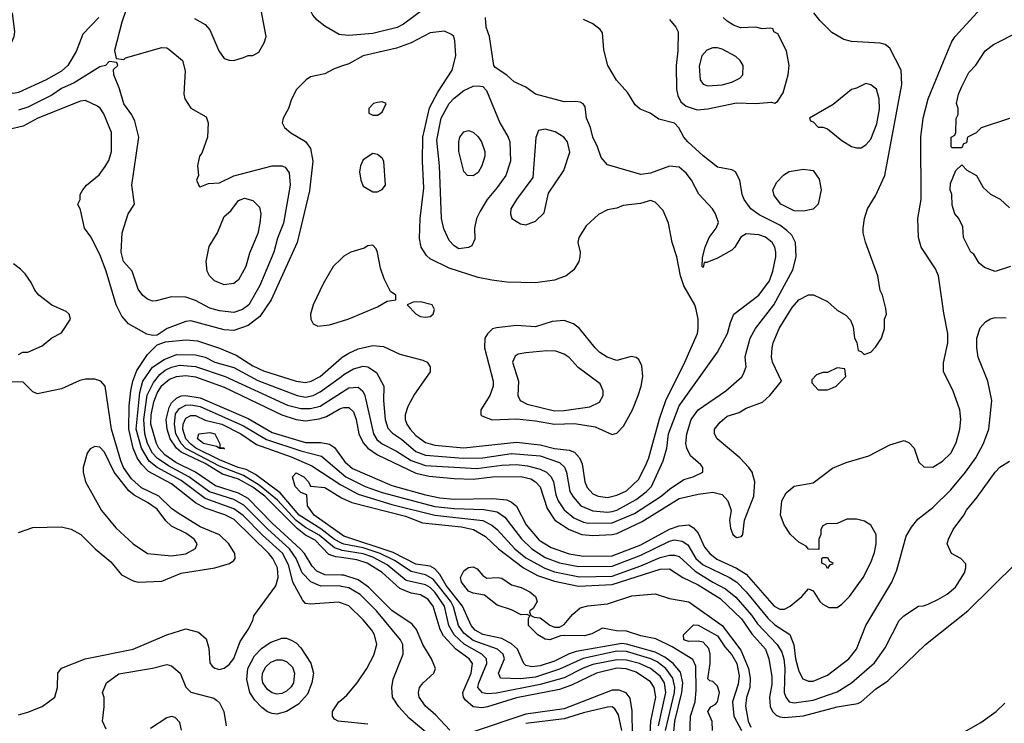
# Model space of a CAD drawing. Header units: inches. Extents: x 1793402 to 1900366, y 320852 to 470679.
# Tile 581 of 604: x 1868656 to 1872768, y 445741 to 448681. Entities that reach past the tile are written whole.
import ezdxf

# ---------------------------------------------------------------- set-up
doc = ezdxf.new("R2010")
doc.units = ezdxf.units.IN
doc.header["$MEASUREMENT"] = 0
doc.layers.add('B8464', color=7, linetype='Continuous')
doc.layers.add('B8474', color=7, linetype='Continuous')

msp = doc.modelspace()

# ---------------------------------------------------------------- linework, layer by layer
at = {"layer": 'B8464', "color": 4}
for points, elevation in [([(1870000, 448618.1), (1869990, 448619.3), (1869930, 448653.2), (1869898.6, 448678.6), (1869880.2, 448700.2), (1869864, 448730), (1869864, 448750), (1869876, 448790), (1869916.2, 448850), (1869945.6, 448910), (1869996.6, 448983.4), (1870000, 448987)], 332), ([(1869114.2, 448765.8), (1869082, 448670), (1869052, 448552), (1869058, 448518), (1869090, 448514), (1869098, 448522), (1869250, 448564), (1869270, 448562.8), (1869278, 448558), (1869336, 448510), (1869347.1, 448467.1), (1869341, 448370), (1869344.7, 448350), (1869370, 448311.3), (1869434.4, 448274.4), (1869442.8, 448250), (1869440.7, 448190), (1869416.3, 448123.7), (1869406.8, 448110), (1869398, 448070), (1869402, 448030), (1869394, 448010), (1869404.7, 447984.7), (1869410, 447982), (1869444, 447996), (1869490, 447999.1), (1869550, 448028), (1869710, 448070.5), (1869750, 448070.5), (1869764.9, 448064.9), (1869781.1, 448041.1), (1869785.5, 447990), (1869757.6, 447830), (1869731.9, 447768.1), (1869716.4, 447710), (1869658.4, 447570), (1869612.7, 447490), (1869586, 447470), (1869550, 447457), (1869490, 447464.2), (1869450, 447475.6), (1869390, 447507), (1869350, 447520.9), (1869290, 447522.7), (1869225.6, 447505.6), (1869210, 447505.2), (1869190, 447513.2), (1869170, 447529), (1869150, 447555.3), (1869125.2, 447630), (1869089.3, 447670), (1869079.3, 447710), (1869084, 447790), (1869108.7, 447870), (1869135.3, 447910), (1869124, 447990), (1869152.7, 448190), (1869136.5, 448256.5), (1869123.7, 448283.7), (1869090, 448328.7), (1869072.5, 448392.5), (1869048.7, 448450), (1869048, 448472), (1869066, 448490), (1869062, 448502), (1869030, 448506), (1869014, 448490), (1868990, 448484), (1868882.6, 448417.4), (1868830, 448393.3), (1868790, 448365.6), (1868690, 448315.1), (1868650, 448303)], 332), ([(1869385.2, 448685.2), (1869430, 448661), (1869450, 448638), (1869486.8, 448550), (1869510, 448518), (1869530, 448511), (1869550, 448510.8), (1869590, 448522.8), (1869610, 448530.7), (1869630, 448531), (1869655.1, 448544.9), (1869676.5, 448583.5), (1869685.2, 448610), (1869659.3, 448750)], 336), ([(1868986.8, 448690), (1868919.1, 448620.9), (1868891.7, 448548.3), (1868857.1, 448490), (1868830, 448465.6), (1868766.8, 448430), (1868650, 448376), (1868630, 448372.3), (1868583, 448383), (1868570, 448393.2), (1868559.5, 448410), (1868561.6, 448450), (1868632.3, 448610), (1868635.1, 448630), (1868625.2, 448710)], 328), ([(1870000, 448486.1), (1869966.2, 448473.8), (1869930, 448454), (1869870, 448442), (1869852, 448430), (1869811.1, 448388.9), (1869790.9, 448349.1), (1869778.8, 448310), (1869756, 448270), (1869751.3, 448250), (1869762, 448230), (1869787.5, 448207.5), (1869850, 448171.3), (1869870, 448142), (1869880.5, 448090), (1869865.8, 447965.8), (1869814.4, 447750), (1869706, 447510), (1869658.9, 447441.1), (1869610, 447403), (1869550, 447382.4), (1869510, 447385.1), (1869370, 447422), (1869350, 447419.5), (1869272, 447390), (1869230, 447362), (1869210, 447361.2), (1869187.2, 447367.2), (1869109.6, 447409.6), (1869082, 447442), (1869058.4, 447490), (1869016.9, 447630), (1868990, 447699), (1868953.4, 447773.4), (1868926, 447810), (1868910, 447886), (1868898, 447910), (1868908, 447930), (1868908.7, 447950), (1868919, 447970), (1868934, 447990), (1868987.2, 448032.8), (1869013.3, 448066.7), (1869027.7, 448092.3), (1869039.5, 448130), (1869039.5, 448210), (1869007.5, 448287.5), (1868991.5, 448311.5), (1868980.1, 448320.1), (1868930, 448343.7), (1868910, 448340.7), (1868730.8, 448270), (1868670, 448235.6), (1868610, 448222)], 336), ([(1870000, 447683.2), (1869964.9, 447650), (1869922.8, 447577.2), (1869880.7, 447490), (1869870.8, 447450), (1869871, 447430), (1869882, 447410), (1869900.7, 447400.7), (1869950, 447405.5), (1870000, 447421.1)], 344), ([(1868650, 447282), (1868668.9, 447291.1), (1868690, 447292), (1868750, 447318), (1868790, 447351.3), (1868830, 447372), (1868868, 447430), (1868862, 447450), (1868850, 447462), (1868790, 447488), (1868735.3, 447530), (1868719, 447550), (1868703.2, 447583.2), (1868678.9, 447618.9), (1868658.9, 447638.9), (1868630, 447661.2)], 344), ([(1868650, 445776), (1868690, 445786.8), (1868750, 445811.3), (1868802, 445850), (1868814, 445890), (1868815.3, 445950), (1868830, 445971), (1868929.6, 446010.4), (1869130, 446050.5), (1869270, 446110.6), (1869350, 446134.8), (1869402, 446122), (1869434, 446094), (1869445.4, 446054.6), (1869450, 445994), (1869459.8, 445979.8), (1869470, 445971.3), (1869490, 445966), (1869510, 445971.3), (1869530, 445986), (1869550, 446011.3), (1869577, 446083), (1869610, 446132), (1869629, 446170), (1869633.2, 446190), (1869725.1, 446314.9), (1869735.8, 446350), (1869732.6, 446390), (1869713, 446430), (1869696.3, 446450), (1869551.8, 446591.8), (1869512, 446612), (1869430, 446640.3), (1869390, 446662), (1869290, 446741.8), (1869193.1, 446793.1), (1869163.8, 446823.8), (1869146.6, 446850), (1869129.8, 446890), (1869111.4, 446970), (1869112.7, 447067.3), (1869119.3, 447130), (1869127.6, 447170), (1869144.9, 447215.1), (1869190, 447282), (1869230, 447322.8), (1869265.2, 447334.8), (1869350, 447342.4), (1869398.3, 447338.3), (1869490, 447308.4), (1869559.2, 447279.2), (1869630, 447234.9), (1869673.5, 447213.5), (1869810, 447170.3), (1869850, 447165.3), (1869873.2, 447170), (1869910, 447190.3), (1870000, 447268.3)], 336), ([(1870000, 446242.3), (1869986.8, 446246.8), (1869870, 446238), (1869850, 446241.2), (1869836.2, 446256.2), (1869796.3, 446330), (1869779.3, 446399.3), (1869754.2, 446450), (1869670, 446526.2), (1869588.5, 446608.5), (1869550, 446637.2), (1869430, 446680.3), (1869330, 446754.6), (1869229.9, 446809.9), (1869196.7, 446836.7), (1869164.8, 446890), (1869142.6, 446970), (1869157, 447123), (1869169.8, 447170), (1869210.6, 447229.4), (1869258.5, 447261.5), (1869310, 447282), (1869390, 447280.9), (1869430, 447270.3), (1869470.8, 447250), (1869550, 447227.6), (1869650, 447173.8), (1869814.8, 447110), (1869850, 447103.6), (1869881.2, 447110), (1869910, 447125.3), (1870000, 447190.4)], 332), ([(1870000, 446312.7), (1869990, 446314.8), (1869913.4, 446313.4), (1869871.8, 446331.8), (1869835.8, 446370), (1869810.9, 446430), (1869783.1, 446470), (1869691.6, 446551.6), (1869592.3, 446652.3), (1869550, 446675.3), (1869448.1, 446708.1), (1869362.6, 446770), (1869277.1, 446817.1), (1869229.3, 446849.3), (1869209.8, 446870), (1869189.8, 446910), (1869177.7, 446950), (1869174.1, 447010), (1869188.6, 447111.4), (1869214.7, 447165.3), (1869241.4, 447198.6), (1869263.9, 447216.1), (1869290, 447229.1), (1869323, 447237), (1869390, 447231.4), (1869514, 447190), (1869774, 447070), (1869830, 447056.1), (1869870, 447056.1), (1869910, 447066.5), (1870000, 447123.1)], 328), ([(1868650, 446538), (1868710, 446558.8), (1868830, 446561), (1868870, 446551.3), (1868911.3, 446530), (1868971.3, 446470), (1869035.9, 446415.9), (1869081.4, 446361.4), (1869130, 446336), (1869150, 446330.8), (1869250, 446334), (1869330, 446368.2), (1869470, 446390.4), (1869531.7, 446408.3), (1869550, 446421), (1869556, 446430), (1869554.5, 446450), (1869529.6, 446490), (1869490, 446528), (1869410, 446561), (1869318.2, 446618.2), (1869290, 446638), (1869236.3, 446690), (1869164.9, 446724.9), (1869122, 446762), (1869089.2, 446809.2), (1869077.6, 446837.6), (1869039.2, 446970), (1869012, 447150), (1868994, 447170), (1868970, 447179.3), (1868930, 447179.3), (1868906.2, 447173.8), (1868830, 447139), (1868730, 447118), (1868710, 447126), (1868670, 447166), (1868612.7, 447167.3)], 344), ([(1870000, 446360), (1869930, 446361.5), (1869896.6, 446376.6), (1869876.8, 446396.8), (1869845.1, 446450), (1869827.6, 446470), (1869710, 446577.2), (1869610, 446679.8), (1869570, 446702.3), (1869472.8, 446732.8), (1869389.9, 446789.9), (1869308.4, 446830), (1869262.5, 446862.5), (1869237.2, 446890), (1869227, 446910), (1869203.9, 446990), (1869204.1, 447030), (1869215.8, 447084.2), (1869230, 447120.4), (1869250, 447152.9), (1869281.2, 447178.8), (1869310, 447190.2), (1869350, 447194.4), (1869390, 447188.1), (1869510, 447145.5), (1869750, 447030.2), (1869810, 447010.2), (1869850, 447005.2), (1869906.5, 447013.5), (1869936.6, 447023.4), (1869990, 447053.7), (1870000, 447057)], 324), ([(1870000, 446432.9), (1869976.1, 446436.1), (1869946.5, 446446.5), (1869890, 446505.6), (1869850, 446527.4), (1869814.5, 446554.5), (1869678.9, 446690), (1869630, 446727.8), (1869570, 446760.2), (1869502.3, 446782.3), (1869430, 446826.6), (1869330, 446873.2), (1869310.9, 446890.9), (1869284.5, 446930), (1869272.2, 446970), (1869268.1, 447010), (1869279.6, 447060.5), (1869290, 447080.3), (1869310, 447099.6), (1869330, 447109.1), (1869349.8, 447110.2), (1869410, 447100.2), (1869610, 447014.2), (1869710, 446956.2), (1869850, 446914.4), (1869913.7, 446913.7), (1869950, 446906.7), (1869970, 446893), (1870000, 446852.5)], 316), ([(1870000, 446463.9), (1869970, 446474.2), (1869907, 446527), (1869850, 446558.3), (1869810, 446588.4), (1869732.7, 446672.7), (1869656.1, 446736.1), (1869590, 446776.3), (1869490, 446815.5), (1869350, 446889.1), (1869329.8, 446910), (1869308.2, 446950), (1869301.8, 446990), (1869306.5, 447033.5), (1869323.5, 447056.5), (1869349.8, 447070.2), (1869370, 447072), (1869410, 447064.7), (1869590, 446983.8), (1869687, 446927), (1869830, 446878.8), (1869916.5, 446856.5), (1870000, 446785.6)], 312), ([(1870000, 446493.8), (1869970, 446508.2), (1869913.3, 446553.3), (1869823.5, 446610), (1869743.7, 446703.7), (1869640.5, 446780.5), (1869601.5, 446801.5), (1869567.8, 446810), (1869490, 446841.2), (1869391.1, 446890), (1869370, 446906.5), (1869349.8, 446930), (1869337.4, 446970), (1869338.7, 446990), (1869350, 447015.8), (1869370, 447027.2), (1869390, 447027.2), (1869430, 447007), (1869500.4, 446990), (1869579.3, 446950), (1869645.2, 446905.2), (1869790, 446854.2), (1869876.4, 446816.4), (1869997.3, 446737.3), (1870000, 446735.8)], 308), ([(1869509.1, 446889), (1869510, 446886)], 304), ([(1870000, 446529.5), (1869885.6, 446610), (1869857.2, 446650), (1869855.3, 446695.3), (1869830, 446705.2), (1869805.6, 446730), (1869795.1, 446770), (1869810, 446787.3), (1869842, 446770), (1869862, 446750), (1869870, 446731.3), (1869930, 446726), (1870000, 446682.8)], 304), ([(1869016.4, 445716.4), (1869002, 445750), (1869008.7, 445810), (1869008.4, 445848.4), (1869002, 445870), (1869018, 445910), (1869070, 445946.8), (1869210, 445970.7), (1869270, 445986.8), (1869290, 445981), (1869326, 445950), (1869350, 445892), (1869370, 445871.3), (1869465.8, 445845.8), (1869478, 445838), (1869490, 445826), (1869507.7, 445790), (1869518, 445730)], 332), ([(1870000, 445748.6), (1869986, 445750), (1869970, 445758), (1869962, 445770), (1869962, 445790), (1869974, 445810), (1869989.2, 445830), (1870000, 445839.2)], 332), ([(1869332.1, 445712.1), (1869324.7, 445744.7), (1869304.7, 445764.7), (1869290, 445769), (1869270, 445764), (1869201.4, 445718.6)], 332)]:
    msp.add_lwpolyline(points, dxfattribs=dict(at, elevation=elevation))
for points, elevation in [([(1869510, 447573.2), (1869469.5, 447589.5), (1869449, 447610), (1869439, 447630), (1869434, 447670), (1869447.5, 447732.5), (1869481.2, 447790), (1869510, 447858), (1869537.5, 447882.5), (1869570, 447924.7), (1869594.4, 447934.4), (1869630, 447924.7), (1869657.3, 447897.3), (1869662.8, 447870), (1869659.1, 447830), (1869650, 447788), (1869615.2, 447704.8), (1869600.7, 447650), (1869570, 447594), (1869550, 447579)], 328), ([(1869509.1, 446889), (1869491, 446889), (1869477.2, 446897.2), (1869422.7, 446910), (1869398.4, 446930), (1869404, 446950), (1869450, 446955.6), (1869470.2, 446950.2), (1869491.6, 446908.4), (1869491.6, 446891.6), (1869508.4, 446891.6)], 304), ([(1868970, 446898), (1868950, 446888), (1868938, 446870), (1868921, 446810), (1868921, 446790), (1868931, 446750), (1868997.3, 446630), (1869057.7, 446557.7), (1869130, 446490.7), (1869190, 446450.6), (1869290, 446440.5), (1869350, 446448.2), (1869389.4, 446470.6), (1869397.2, 446490), (1869383.7, 446510), (1869350, 446535.6), (1869290, 446565.1), (1869266.6, 446586.6), (1869230, 446635.1), (1869190, 446663.5), (1869133.4, 446693.4), (1869111.5, 446711.5), (1869049.6, 446790), (1869010, 446874), (1868990, 446894)], 348), ([(1869730, 445779.3), (1869710, 445781.2), (1869690, 445789.2), (1869666.5, 445806.5), (1869637.7, 445837.7), (1869616.2, 445870), (1869604.4, 445924.4), (1869608, 445970), (1869636.8, 446023.2), (1869666.1, 446053.9), (1869701.5, 446078.6), (1869750, 446096.3), (1869770, 446096.3), (1869790, 446088), (1869810, 446076.3), (1869830, 446056.3), (1869871.7, 445991.7), (1869882.4, 445950), (1869876.4, 445910), (1869857.7, 445862.3), (1869819.9, 445820.1), (1869770, 445789.5)], 332), ([(1869730, 445862.9), (1869710, 445867.6), (1869690, 445882), (1869671.8, 445910), (1869668.3, 445928.3), (1869669.8, 445950.2), (1869683.3, 445976.7), (1869704.2, 445995.8), (1869730, 446005.5), (1869750, 446005.5), (1869770, 445999.1), (1869794.6, 445974.6), (1869803, 445950), (1869799.3, 445910), (1869790, 445893.2), (1869770, 445874.5), (1869750, 445865.1)], 328)]:
    msp.add_lwpolyline(points, close=True, dxfattribs=dict(at, elevation=elevation))
at = {"layer": 'B8474', "color": 4}
for points, elevation in [([(1870350.8, 448730), (1870258.3, 448661.7), (1870231.7, 448648.3), (1870130, 448623), (1870030, 448614.5), (1870000, 448618.1)], 332), ([(1870000, 446852.5), (1870013.8, 446833.8), (1870046.1, 446806.1), (1870210, 446734.7), (1870350, 446695), (1870410, 446683.5), (1870470, 446677.2), (1870630, 446680.2), (1870690, 446674.6), (1870710, 446664.9), (1870730, 446648), (1870770.3, 446570), (1870825.9, 446505.9), (1870875.1, 446475.1), (1870951.2, 446448.8), (1871010, 446439.1), (1871130, 446440.2), (1871250, 446485.8), (1871370, 446551.6), (1871410, 446566), (1871450, 446570.3), (1871470, 446558), (1871490, 446535.5), (1871516.5, 446476.5), (1871537.6, 446450), (1871567, 446427), (1871650, 446388.9), (1871690, 446363.7), (1871806.4, 446230), (1871830, 446218), (1871850, 446217.3), (1871874, 446230), (1871922, 446270), (1871950, 446302), (1871970, 446294), (1871998, 446250), (1872010, 446238), (1872035.3, 446224.7), (1872070, 446224.7), (1872090, 446238), (1872122, 446270), (1872179, 446350), (1872210, 446412), (1872225.6, 446454.4), (1872232.7, 446490), (1872233.2, 446530), (1872210, 446568), (1872184.7, 446584.7), (1872150, 446594), (1872110, 446594), (1872070, 446575.3), (1872025.4, 446574.6), (1872010, 446566), (1872002, 446550), (1872002, 446530), (1871994, 446510), (1871992.7, 446467.3), (1871950, 446468), (1871940.4, 446480.4), (1871910, 446498), (1871875.3, 446530), (1871849.2, 446570), (1871833.2, 446610), (1871839.3, 446670), (1871856.5, 446703.5), (1871890, 446731.3), (1871970, 446746), (1872050, 446806.8), (1872108, 446830), (1872201.5, 446858.5), (1872290, 446904.7), (1872350, 446922), (1872370, 446912), (1872391.3, 446890), (1872411.6, 446831.6), (1872432, 446812), (1872470, 446811.3), (1872510, 446836), (1872544, 446870), (1872566.8, 446913.2), (1872582.7, 446970), (1872586, 447010), (1872582.7, 447050), (1872552.5, 447132.5), (1872514, 447210), (1872513.6, 447246.4), (1872532.7, 447330), (1872532.7, 447370), (1872515.1, 447455.1), (1872492.7, 447610), (1872480.1, 447640.1), (1872421.2, 447730), (1872409.3, 447770), (1872406.6, 447850), (1872420.7, 447930), (1872418.7, 448190), (1872429.7, 448270), (1872449.7, 448350.3), (1872513.4, 448506.6), (1872549.3, 448590), (1872562.7, 448610), (1872671.3, 448728.7)], 316), ([(1870000, 447057), (1870010, 447060.4), (1870030, 447060.5), (1870050, 447042.8), (1870061.1, 447010), (1870071.8, 446950), (1870090, 446913), (1870110.2, 446890.2), (1870150, 446862.3), (1870310, 446785.4), (1870366.1, 446773.9), (1870470, 446763.6), (1870550, 446761.3), (1870630, 446770.2), (1870748.5, 446771.5), (1870790, 446761.7), (1870810.4, 446750), (1870829.1, 446729.1), (1870858.2, 446638.2), (1870890.2, 446590.2), (1870950.2, 446550.2), (1871002.8, 446530), (1871050, 446525.8), (1871130, 446529.1), (1871150, 446533.8), (1871255.7, 446584.3), (1871410, 446680.2), (1871490, 446698.7), (1871550, 446706), (1871590, 446696.3), (1871613.4, 446670), (1871627.7, 446630), (1871620.7, 446590), (1871624, 446556), (1871634.8, 446530), (1871650, 446517.3), (1871670, 446521), (1871676, 446530), (1871682.7, 446590), (1871721.3, 446690), (1871725.4, 446750), (1871714.3, 446790), (1871700.5, 446810), (1871662.9, 446850), (1871569.2, 446930), (1871557.2, 446950), (1871557.2, 446970), (1871581, 446999), (1871610, 447024), (1871660.1, 447039.9), (1871690, 447057.3), (1871758, 447082), (1871789, 447110), (1871838, 447170), (1871799.3, 447250), (1871795.1, 447270), (1871798, 447310), (1871802, 447330), (1871827.3, 447390), (1871882.3, 447477.7), (1871910, 447510.7), (1871950, 447530.7), (1871970.6, 447530.6), (1872030, 447502.8), (1872070, 447466.8), (1872106.4, 447446.4), (1872125.4, 447425.4), (1872136.9, 447396.9), (1872142, 447350), (1872151.6, 447331.6), (1872158, 447298), (1872170, 447294), (1872182, 447282), (1872210, 447292), (1872230, 447312), (1872255.3, 447350), (1872268, 447390), (1872268, 447430), (1872275.3, 447450), (1872273.6, 447473.6), (1872259, 447530), (1872249.2, 447549.2), (1872239.3, 447610), (1872188.9, 447751.1), (1872179, 447790), (1872179, 447810), (1872184, 447850), (1872197.2, 447890), (1872230, 447944.7), (1872269.6, 448030.4), (1872340.7, 448410), (1872337, 448470), (1872290, 448562), (1872270, 448577.2), (1872250, 448582.7), (1872130, 448589.3), (1872098, 448598), (1872047.7, 448627.7), (1871997.7, 448677.7), (1871971.8, 448710)], 324), ([(1870000, 447190.4), (1870010, 447197.6), (1870050, 447221.3), (1870090, 447232.7), (1870110, 447230.5), (1870146.4, 447206.4), (1870176.3, 447150), (1870174.9, 447090), (1870182, 447010), (1870193.4, 446973.4), (1870212.9, 446952.9), (1870250, 446928.5), (1870310, 446876), (1870350, 446861.3), (1870508.2, 446848.2), (1870590, 446850.2), (1870710, 446867.9), (1870830, 446857.7), (1870910.2, 446830.2), (1870931.6, 446811.6), (1870939.5, 446790), (1870954, 446710), (1870967, 446687), (1870999.1, 446650), (1871050, 446628.9), (1871110, 446622.3), (1871130, 446625.2), (1871150, 446631.7), (1871230, 446676.5), (1871272.2, 446707.8), (1871294, 446730), (1871342.5, 446837.5), (1871358.7, 446890), (1871365.1, 446950), (1871410, 447067.3), (1871570, 447291), (1871612, 447370), (1871624.1, 447415.9), (1871639, 447450), (1871742.7, 447530), (1871787.3, 447590), (1871800.7, 447630), (1871814, 447690), (1871814, 447710), (1871809.4, 447730), (1871798, 447750), (1871770, 447772), (1871742.5, 447782.5), (1871690, 447786), (1871667.7, 447772.3), (1871642.8, 447730), (1871630, 447717.2), (1871570, 447684), (1871526, 447666), (1871514, 447666), (1871510, 447646), (1871506, 447650), (1871507.3, 447687.3), (1871519, 447730), (1871535.3, 447770), (1871564, 447810), (1871573.6, 447833.6), (1871561.2, 447870), (1871549.2, 447890), (1871492.1, 447952.1), (1871461.2, 448010), (1871438.9, 448038.9), (1871410, 448064), (1871370, 448068.7), (1871290, 448039), (1871250, 448034), (1871110, 448074), (1871084.8, 448104.8), (1871069.3, 448150), (1871049.6, 448189.6), (1871039.3, 448230), (1871022.7, 448270), (1871017.2, 448317.2), (1871009.2, 448329.2), (1870996.5, 448336.5), (1870978.6, 448338.6), (1870930, 448338), (1870810, 448369.4), (1870770, 448399.3), (1870720.7, 448420.7), (1870690, 448448.7), (1870641.2, 448481.2), (1870635.3, 448490), (1870617.2, 448610), (1870603.7, 448650), (1870600.9, 448690)], 332), ([(1870000, 447123.1), (1870030, 447142), (1870070, 447145.5), (1870088.8, 447128.8), (1870097.6, 447110), (1870133.7, 446950), (1870147.3, 446927.3), (1870170, 446908.8), (1870230, 446877.4), (1870290, 446838.5), (1870350, 446817.6), (1870564.8, 446804.8), (1870670, 446819.1), (1870730, 446822), (1870776.9, 446816.9), (1870830, 446802.6), (1870856.3, 446790), (1870875.8, 446770), (1870885.7, 446750), (1870895.1, 446695.1), (1870904.2, 446670), (1870930, 446632.7), (1870970, 446598.7), (1871010, 446581.1), (1871030, 446577.4), (1871130, 446578.5), (1871223, 446617), (1871335.1, 446690), (1871370, 446719.3), (1871430, 446759.1), (1871468, 446770), (1871508.7, 446790), (1871508.7, 446810), (1871501.2, 446821.2), (1871458, 446858), (1871442, 446890), (1871438.4, 446910), (1871442.4, 446950), (1871460.7, 447010), (1871490, 447050.5), (1871605.2, 447130), (1871671.5, 447188.5), (1871679.1, 447200.9), (1871689.4, 447230), (1871686, 447270), (1871689.3, 447289.3), (1871706.6, 447350), (1871729.4, 447390), (1871805.6, 447490), (1871884.4, 447635.6), (1871898.4, 447690), (1871896.2, 447750), (1871880.1, 447780.1), (1871860.1, 447800.1), (1871830, 447821.6), (1871744.8, 447864.8), (1871709.3, 447890), (1871681.2, 447930), (1871673.2, 447950), (1871664, 448010), (1871644.7, 448044.7), (1871630, 448054), (1871570, 448065.2), (1871510, 448112), (1871446, 448170), (1871429.3, 448190), (1871409.3, 448229.3), (1871390, 448248.7), (1871325.6, 448265.6), (1871288.7, 448290), (1871247.5, 448307.5), (1871225.6, 448325.6), (1871195.3, 448375.3), (1871147.9, 448427.9), (1871112.7, 448490), (1871094.8, 448554.8), (1871090, 448626), (1871080.2, 448640.2), (1871050, 448664), (1871010, 448681.2)], 328), ([(1871370, 448681), (1871396, 448650), (1871406, 448630), (1871404.9, 448550), (1871397.6, 448490), (1871399.3, 448390), (1871403.8, 448363.8), (1871417.3, 448337.3), (1871438.8, 448318.8), (1871484.5, 448304.5), (1871530, 448308), (1871650, 448332.7), (1871729.5, 448330.5), (1871796, 448336), (1871810, 448332), (1871820.4, 448339.6), (1871844.7, 448375.3), (1871865.2, 448450), (1871869.2, 448490), (1871858, 448550), (1871822, 448622), (1871806, 448630), (1871802, 448642), (1871790, 448646), (1871756.9, 448643.1), (1871730, 448649), (1871666.8, 448646.8), (1871637.5, 448657.5), (1871610, 448674), (1871594, 448690)], 328), ([(1870000, 447268.3), (1870002, 447270), (1870030, 447286.7), (1870070, 447304.9), (1870130, 447319.5), (1870174.9, 447314.9), (1870242.8, 447282.8), (1870338.8, 447258.8), (1870358, 447250), (1870370.7, 447230.7), (1870370.7, 447210), (1870304.6, 447115.4), (1870276.1, 447063.9), (1870265.5, 447030), (1870266, 447010), (1870272.7, 446990), (1870286.4, 446970), (1870310, 446943.1), (1870350, 446914), (1870390, 446902.7), (1870510, 446892.4), (1870730, 446914.9), (1870830, 446904.4), (1870890, 446889), (1870950, 446882.6), (1870973.5, 446873.5), (1870994, 446850), (1871004.4, 446824.4), (1871016.4, 446750), (1871026.3, 446726.3), (1871050, 446699.3), (1871071.3, 446690), (1871110, 446684.2), (1871150, 446693.4), (1871190, 446712.4), (1871240.1, 446759.9), (1871270, 446816), (1871283.6, 446850), (1871327.7, 447012.3), (1871354, 447090), (1871434, 447250), (1871486, 447370), (1871489.4, 447390), (1871489.4, 447430), (1871480.9, 447470), (1871475.1, 447490), (1871430, 447569.3), (1871415.8, 447610), (1871400.5, 447690), (1871380.9, 447750), (1871365.2, 447830), (1871343.2, 447883.2), (1871310, 447919), (1871290, 447925.2), (1871247.9, 447912.1), (1871175.9, 447904.1), (1871150, 447892.7), (1871110, 447886), (1871073, 447867), (1871021.1, 447818.9), (1870991, 447770), (1870986.8, 447750), (1870996, 447710), (1870994.8, 447690), (1870990.8, 447670), (1870970, 447635.3), (1870938, 447610), (1870890, 447592), (1870810, 447581.6), (1870690, 447583.6), (1870628, 447592), (1870570, 447604.2), (1870450, 447642.4), (1870370, 447680.9), (1870354.9, 447694.9), (1870332, 447730), (1870325.8, 447765.8), (1870327.6, 447850), (1870343.3, 447976.7), (1870338.3, 448090), (1870339.7, 448190), (1870367.9, 448312.1), (1870402.2, 448377.8), (1870462, 448470), (1870477.2, 448530), (1870472.9, 448592.9), (1870468.7, 448610), (1870459.3, 448619.3), (1870430, 448633.2), (1870370, 448625.2), (1870290, 448583.7), (1870230, 448562), (1870090, 448529.4), (1870030, 448497), (1870000, 448486.1)], 336), ([(1872790, 448268), (1872671.1, 448228.9), (1872650, 448208), (1872614, 448190), (1872610, 448166), (1872598, 448162), (1872590, 448146), (1872550, 448146), (1872546, 448150), (1872546, 448190), (1872562, 448198), (1872566, 448210), (1872567.3, 448267.3), (1872575.3, 448284.7), (1872575.3, 448310), (1872569, 448330), (1872577.2, 448370), (1872590, 448402), (1872620.2, 448459.8), (1872649.3, 448490.7), (1872688.7, 448550), (1872723.2, 448576.8), (1872830, 448632)], 312), ([(1872794, 447650), (1872730, 447628.7), (1872684.7, 447644.7), (1872663.1, 447663.1), (1872640.4, 447700.4), (1872628, 447710), (1872598, 447770), (1872594.6, 447814.6), (1872578, 447850), (1872562, 447870), (1872550, 447906), (1872548.7, 447950), (1872542, 447970), (1872543.1, 447996.9), (1872566, 448050), (1872590, 448074), (1872611.6, 448051.6), (1872652, 448030), (1872679.6, 447979.6), (1872710, 447952), (1872750.9, 447930.9), (1872790, 447894)], 312), ([(1870000, 447421.1), (1870030, 447430.5), (1870150, 447480.7), (1870190, 447504.7), (1870226, 447510), (1870226, 447530), (1870204.7, 447544.7), (1870177.5, 447597.5), (1870162.5, 447642.5), (1870150, 447708), (1870144, 447724), (1870130, 447738), (1870110, 447735.3), (1870094, 447726), (1870038, 447710), (1870010, 447692.7), (1870000, 447683.2)], 344), ([(1870000, 446785.6), (1870018.4, 446770), (1870099.1, 446730), (1870170, 446704.5), (1870390, 446647.3), (1870470, 446638.2), (1870594.4, 446634.4), (1870650, 446624.9), (1870682, 446602), (1870752, 446512), (1870794, 446470), (1870850, 446434), (1870910, 446411.5), (1870990, 446395.8), (1871130, 446397.2), (1871250, 446443.6), (1871370, 446501.5), (1871390, 446507.4), (1871422.3, 446502.3), (1871446.5, 446486.5), (1871480.3, 446430), (1871510, 446403.1), (1871620.5, 446350), (1871650.2, 446330.2), (1871690.2, 446290.2), (1871780.6, 446180.6), (1871810, 446152.2), (1871871.7, 446111.7), (1871888.9, 446068.9), (1871896.5, 446010), (1871910, 445958), (1871926.7, 445926.7), (1871950, 445917.3), (1871970, 445916.3), (1872030, 445942), (1872119.3, 446010), (1872150, 446051), (1872189.3, 446150), (1872298, 446330), (1872319.1, 446380.9), (1872358, 446522), (1872380.2, 446559.8), (1872406.8, 446593.2), (1872470, 446642.8), (1872544.4, 446715.6), (1872606.6, 446790), (1872649.4, 446850), (1872680.9, 446910), (1872702.7, 446970), (1872715.3, 447090), (1872699, 447170), (1872659.3, 447270), (1872652.7, 447310), (1872653.2, 447350), (1872666.6, 447393.4), (1872690, 447418), (1872710, 447431), (1872730, 447436), (1872775.3, 447435.3)], 312), ([(1870000, 446735.8), (1870070, 446697.6), (1870210, 446655.6), (1870390, 446611), (1870590, 446587.6), (1870628.1, 446568.1), (1870650.2, 446550.2), (1870724.2, 446470), (1870770, 446431.6), (1870848.7, 446388.7), (1870890, 446373.4), (1870993.1, 446353.1), (1871130, 446356.2), (1871250, 446398.5), (1871330, 446433.8), (1871370, 446443.1), (1871390, 446443.7), (1871410, 446437.6), (1871476.7, 446376.7), (1871550, 446330.3), (1871602.9, 446302.9), (1871647.3, 446267.3), (1871712.5, 446192.5), (1871736.7, 446156.7), (1871818.7, 446070), (1871838.2, 446038.2), (1871847.4, 446010), (1871851.5, 445970), (1871848.8, 445870), (1871855.5, 445850), (1871870, 445830.7), (1871890, 445826.7), (1871970, 445838), (1872070, 445872.4), (1872130, 445910.5), (1872226.2, 445993.8), (1872270, 446056), (1872329, 446170), (1872348.7, 446190), (1872409.3, 446230.7), (1872430, 446231.3), (1872450, 446238), (1872490, 446258), (1872530, 446281), (1872564, 446310), (1872602, 446370), (1872608, 446390), (1872607.3, 446407.3), (1872586, 446430), (1872548, 446450), (1872528.7, 446490), (1872535.3, 446510), (1872554, 446550), (1872599, 446610), (1872610, 446631.3), (1872654.5, 446685.5), (1872729.3, 446790), (1872750, 446810.8), (1872790, 446836)], 308), ([(1870000, 446682.8), (1870001.8, 446681.8), (1870042.8, 446662.8), (1870266.8, 446606.8), (1870337.7, 446577.7), (1870501.5, 446561.5), (1870551, 446551), (1870600.7, 446520.7), (1870655.8, 446470), (1870759.5, 446390), (1870818.9, 446358.9), (1870890, 446334), (1870990, 446314), (1871130, 446320.2), (1871330, 446384.9), (1871370, 446386.7), (1871425.5, 446350), (1871490, 446319), (1871581.7, 446261.7), (1871670, 446177), (1871714.1, 446114.1), (1871770, 446050.4), (1871785.2, 446010), (1871796.4, 445936.4), (1871796.7, 445903.3), (1871787.7, 445850), (1871790.3, 445810.3), (1871800.4, 445790), (1871815.2, 445775.2), (1871830, 445767.2), (1871850, 445764.9), (1871930, 445771.6), (1872070, 445808.9), (1872156.2, 445823.8), (1872170, 445830.8), (1872230, 445884), (1872281.2, 445918.8), (1872439, 446070), (1872616, 446210), (1872817.2, 446410)], 304), ([(1871386.3, 445690), (1871392.2, 445750), (1871421, 445870), (1871425.7, 445910), (1871415, 445955), (1871384.8, 445990), (1871350, 446016.8), (1871310, 446037.3), (1871190, 446071.9), (1871170, 446073.7), (1870979.4, 446040.6), (1870950, 446030.8), (1870890, 446000.9), (1870830, 445981), (1870796.6, 445976.6), (1870770, 445982.9), (1870760.9, 445990), (1870734.7, 446050), (1870710, 446072.4), (1870670, 446094.8), (1870590, 446111.1), (1870557.6, 446130), (1870541.3, 446150), (1870505.3, 446230), (1870436.3, 446316.3), (1870410, 446363), (1870390, 446386.6), (1870370, 446397.4), (1870310, 446406.2), (1870215, 446455), (1870010, 446522.4), (1870000, 446529.5)], 304), ([(1871353.3, 445710), (1871390.6, 445870), (1871391.5, 445891.5), (1871384.2, 445930), (1871353.7, 445970), (1871317.7, 445997.7), (1871292, 446010), (1871190, 446041), (1871150, 446042), (1871008.7, 446011.3), (1870910, 445966.6), (1870810, 445933.6), (1870746.8, 445926.8), (1870664, 445930), (1870655.1, 445950), (1870680.5, 446010), (1870675.6, 446030), (1870650.7, 446050.7), (1870550, 446087), (1870510, 446117.7), (1870487.7, 446150), (1870467.2, 446227.2), (1870455.7, 446250), (1870382.6, 446342.6), (1870350, 446361.2), (1870290, 446375.1), (1870221, 446421), (1870161.3, 446450), (1870090, 446473.3), (1870009.4, 446489.4), (1870000, 446493.8)], 308), ([(1871323.7, 445730), (1871354.6, 445870), (1871348.5, 445910), (1871330, 445937.4), (1871290, 445969.8), (1871244.5, 445990), (1871190, 446005), (1871150, 446006.2), (1871050, 445985.8), (1871009.4, 445970.6), (1870929.3, 445930.7), (1870830, 445902.5), (1870647, 445867), (1870610, 445864), (1870588.5, 445868.5), (1870569.7, 445890), (1870572.8, 445910), (1870606.6, 445990), (1870605.6, 446010), (1870585.6, 446030), (1870511.8, 446071.8), (1870470.9, 446110), (1870447.7, 446150), (1870429.8, 446230), (1870390, 446288.2), (1870370, 446308.5), (1870350, 446319.8), (1870270, 446336.8), (1870190, 446403.5), (1870130, 446434.9), (1870090, 446449.1), (1870002.9, 446462.9), (1870000, 446463.9)], 312), ([(1871283.1, 445590), (1871291.7, 445750), (1871312.7, 445850), (1871305.7, 445890), (1871290, 445914.3), (1871230, 445954), (1871188.2, 445968.2), (1871150, 445971.5), (1871064.9, 445950), (1870960.4, 445899.6), (1870910, 445882.4), (1870730, 445847), (1870609.7, 445809.7), (1870585.9, 445805.9), (1870549.8, 445809.8), (1870517.7, 445837.7), (1870509.7, 445850), (1870506.9, 445870), (1870541.7, 445950), (1870546.3, 445990), (1870533.3, 446010), (1870477.4, 446050), (1870426.1, 446106.1), (1870412.2, 446132.2), (1870382.3, 446230), (1870359.6, 446259.6), (1870330, 446277.7), (1870290, 446284.8), (1870243.6, 446303.6), (1870170, 446371), (1870107.3, 446410), (1870064.3, 446424.3), (1870000, 446432.9)], 316), ([(1870452.1, 445712.1), (1870394.3, 445774.3), (1870350, 445812.3), (1870324.5, 445850), (1870320.9, 445870), (1870326, 445890), (1870341.2, 445910), (1870385.2, 445950), (1870392.3, 445970), (1870376.2, 446010), (1870339.7, 446070), (1870312.9, 446132.9), (1870295.5, 446155.5), (1870210, 446212.6), (1870113, 446310), (1870070, 446340.4), (1870010, 446359.8), (1870000, 446360)], 324), ([(1871454, 445690), (1871456.8, 445770), (1871476.8, 445830), (1871481.7, 445878.3), (1871479.3, 445979.3), (1871467.3, 446007.3), (1871380.2, 446060.2), (1871313, 446093), (1871250, 446105.6), (1871190, 446126.3), (1871147.6, 446127.6), (1871090, 446138.4), (1871045.1, 446114.9), (1871014.4, 446105.6), (1870932.4, 446107.6), (1870914.4, 446105.6), (1870870, 446089.7), (1870850, 446091.8), (1870819.5, 446110), (1870780.9, 446150), (1870781.2, 446178.8), (1870786, 446190), (1870775.3, 446195.3), (1870750, 446194.5), (1870710, 446215.1), (1870650, 446234.5), (1870596.4, 446276.4), (1870550, 446284.2), (1870530, 446292.4), (1870500.4, 446330), (1870496.4, 446350), (1870510, 446377.6), (1870530, 446392.2), (1870550, 446394.4), (1870565.8, 446385.9), (1870590, 446358), (1870606.6, 446346.6), (1870650, 446350.3), (1870670, 446347), (1870710, 446319.5), (1870750, 446307.7), (1870786, 446290), (1870810.6, 446270), (1870817.3, 446250), (1870799.6, 446220.4), (1870786.8, 446210), (1870784.7, 446204.7), (1870790.9, 446190.9), (1870804.5, 446184.5), (1870830, 446182), (1870870, 446150.6), (1870890, 446143), (1870910, 446142), (1870930, 446153), (1870964.6, 446195.4), (1870996.9, 446223.1), (1871028.4, 446231.6), (1871110, 446240.2), (1871212.9, 446272.9), (1871310, 446281.7), (1871370, 446262.6), (1871450, 446247.9), (1871589.3, 446149.3), (1871667, 446047), (1871699.1, 445970), (1871706, 445930), (1871705.2, 445890), (1871691.3, 445848.7), (1871687, 445813), (1871698, 445750), (1871710, 445724.4)], 296), ([(1870412.7, 445652.7), (1870282.3, 445762.3), (1870239.3, 445810), (1870213.2, 445850), (1870209.3, 445890), (1870215.1, 445924.9), (1870257.2, 446030), (1870256, 446070), (1870246, 446090), (1870146, 446210), (1870078.3, 446278.3), (1870030, 446306.6), (1870000, 446312.7)], 328), ([(1870000, 445839.2), (1870022, 445858), (1870065.2, 445910), (1870105.2, 445970), (1870134.9, 446025.1), (1870147, 446070), (1870137.6, 446110), (1870126.6, 446130), (1870090, 446172.7), (1870030, 446232), (1870000, 446242.3)], 332), ([(1871549.6, 445710), (1871547.7, 445747.7), (1871529.4, 445790), (1871542, 445810), (1871560.2, 445819.8), (1871569.5, 445830.5), (1871578, 445870), (1871570, 445895.3), (1871550, 445915.3), (1871538, 445918), (1871530, 445926), (1871539.7, 445990), (1871538.9, 446030), (1871533.6, 446053.6), (1871510, 446079.5), (1871490, 446084.5), (1871450, 446082.7), (1871430, 446089.4), (1871428.7, 446110), (1871470, 446152), (1871490, 446150.7), (1871570, 446106), (1871600.2, 446060.2), (1871630, 446026.4), (1871650.2, 445990), (1871660.6, 445939.4), (1871655.9, 445904.1), (1871632.4, 445830), (1871638.7, 445770), (1871670.2, 445710)], 292), ([(1871215.1, 445690), (1871213.5, 445793.5), (1871205.4, 445845.4), (1871188.5, 445868.5), (1871158.9, 445878.9), (1871130, 445879.1), (1870930, 445801.4), (1870770, 445779.3), (1870550, 445705.6)], 324), ([(1872570, 445687.3), (1872670, 445744), (1872734, 445790), (1872770, 445824.7)], 296), ([(1871170.9, 445710), (1871156, 445776), (1871141.2, 445801.2), (1871130, 445809.4), (1871110, 445807.6), (1871010, 445784.8), (1870930, 445759.3), (1870770, 445739.8)], 328), ([(1870110, 445737.2), (1870000, 445748.6)], 332)]:
    msp.add_lwpolyline(points, dxfattribs=dict(at, elevation=elevation))
for points, elevation in [([(1871570, 448563.7), (1871550, 448562.7), (1871526.2, 448553.8), (1871504, 448530), (1871493.2, 448486.8), (1871497.3, 448430), (1871510, 448411), (1871530, 448404), (1871590, 448408.2), (1871630, 448419.1), (1871663.2, 448436.8), (1871675.3, 448450), (1871677.2, 448490), (1871665.2, 448510), (1871647.2, 448527.2), (1871590, 448558)], 332), ([(1872190, 448414), (1872150, 448394), (1872130, 448389), (1872053.7, 448326.3), (1871954, 448270), (1871958, 448258), (1871970, 448254), (1871990, 448232), (1872010, 448232), (1872030, 448224.7), (1872090, 448176), (1872130, 448151.3), (1872150, 448144.7), (1872170, 448144.7), (1872190, 448158), (1872210, 448182), (1872234.9, 448245.1), (1872246.3, 448306.3), (1872245.2, 448350), (1872234, 448390), (1872210, 448408.7)], 328), ([(1870490, 447724), (1870470, 447735.3), (1870450, 447758), (1870426.8, 447806.8), (1870417, 447850), (1870409.6, 448070), (1870397.2, 448177.2), (1870415.6, 448270), (1870450, 448330.7), (1870470, 448353.4), (1870510, 448384.9), (1870550, 448402.8), (1870570, 448404.7), (1870590, 448402), (1870605.4, 448385.4), (1870660.7, 448250), (1870695.5, 448190), (1870703, 448170), (1870706, 448090), (1870685.5, 448030), (1870650, 447979.3), (1870607.7, 447930), (1870578.8, 447881.2), (1870564, 447850), (1870554.8, 447810), (1870556.9, 447763.1), (1870543.6, 447736.4), (1870530, 447728.7)], 332), ([(1870170, 448338), (1870150, 448335.3), (1870134, 448330), (1870114, 448310), (1870114, 448290), (1870130, 448282), (1870150, 448282), (1870170, 448294), (1870186, 448330)], 344), ([(1870550, 448028.7), (1870526, 448030), (1870510, 448046), (1870489.4, 448130), (1870489.3, 448170), (1870494, 448190), (1870510, 448212), (1870530, 448218), (1870550, 448211.3), (1870570, 448191.3), (1870584.7, 448170), (1870598, 448130), (1870598, 448110), (1870586, 448070), (1870570, 448042)], 328), ([(1870850, 448224), (1870822.8, 448217.2), (1870811, 448189), (1870798.8, 448021.2), (1870730.8, 447930), (1870706.8, 447890), (1870706, 447870), (1870711.3, 447850), (1870747.5, 447827.5), (1870770, 447824), (1870810, 447838.8), (1870846.3, 447873.7), (1870863.7, 447956.3), (1870929, 448050), (1870952.9, 448127.1), (1870944, 448170), (1870928.7, 448190), (1870892.5, 448212.5)], 336), ([(1870130, 448122), (1870090, 448095.3), (1870078.8, 448070), (1870075.3, 448044.7), (1870080.7, 448010), (1870090, 447984.7), (1870130, 447961), (1870150, 447961), (1870170, 447971.3), (1870184, 447990), (1870177.2, 448090), (1870170, 448102), (1870150, 448118)], 344), ([(1871930, 447881.2), (1871890, 447882.7), (1871835.3, 447910), (1871806.8, 447946.8), (1871801.2, 447970), (1871817.5, 448002.5), (1871847.2, 448032.8), (1871870, 448046), (1871930, 448056), (1871970, 448051.3), (1871994.4, 448014.4), (1872002.8, 447970), (1871990.7, 447909.3), (1871970, 447888.7)], 324), ([(1870330, 447502), (1870299.6, 447500.4), (1870274, 447490), (1870312, 447450), (1870330, 447441), (1870350, 447438), (1870370, 447441), (1870382, 447450), (1870388, 447470), (1870378, 447490)], 344), ([(1870930, 447423.7), (1870879.9, 447420.1), (1870810, 447398), (1870730, 447402.7), (1870647.1, 447392.9), (1870630, 447388.7), (1870610, 447368.7), (1870598.8, 447350), (1870597.3, 447310), (1870633.4, 447170), (1870633.4, 447150), (1870619.1, 447110), (1870581, 447050), (1870581, 447030), (1870585.5, 447025.5), (1870628.9, 447008.9), (1870730, 447013.1), (1870810, 447004.9), (1870890, 446990.2), (1870972.8, 446992.8), (1871058.9, 446978.9), (1871130, 446947.3), (1871150, 446953.4), (1871178, 446982), (1871214.5, 447050), (1871238.4, 447110), (1871251.6, 447150), (1871258, 447190), (1871254.2, 447234.2), (1871241.2, 447261.2), (1871230, 447269), (1871210, 447273.2), (1871150, 447257.2), (1871108.7, 447270), (1871079, 447290), (1871059, 447310), (1870993.2, 447390), (1870968.7, 447410)], 344), ([(1870857.5, 447297.5), (1870770, 447289.3), (1870737.3, 447282.7), (1870725.2, 447274.8), (1870714, 447250), (1870739.1, 447170), (1870736, 447110), (1870746, 447090), (1870774.6, 447074.6), (1870890, 447045.7), (1870930, 447047.2), (1871036.9, 447063.1), (1871077.6, 447082.4), (1871093.2, 447110), (1871093.2, 447130), (1871079.6, 447159.6), (1870988.1, 447228.1), (1870950, 447269.3), (1870930, 447282.7), (1870895.5, 447295.5)], 348), ([(1872070, 447226), (1872030, 447206), (1872010, 447206), (1871983.6, 447196.4), (1871963.6, 447176.4), (1871963.6, 447163.6), (1871990, 447134), (1872030, 447134), (1872050, 447142), (1872066, 447150), (1872106, 447190), (1872102, 447222)], 324), ([(1872030, 446388), (1872022, 446402), (1872006, 446410), (1872006, 446430), (1872010, 446434), (1872030, 446434), (1872038, 446418), (1872051.6, 446411.6), (1872050, 446406), (1872038, 446402)], 316)]:
    msp.add_lwpolyline(points, close=True, dxfattribs=dict(at, elevation=elevation))

doc.saveas('drawing.dxf')
